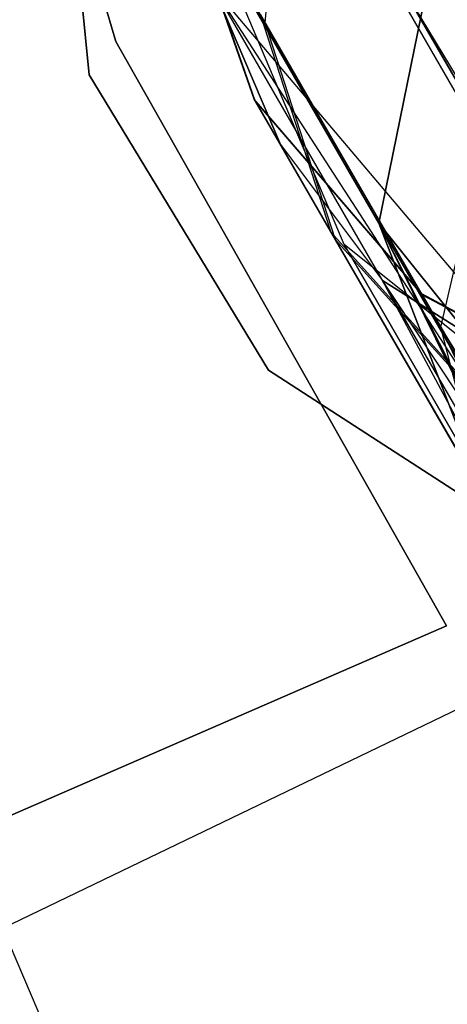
# Model space of a CAD drawing. Extents: x 0.3 to 7.1, y -3.38 to 3.38.
# Tile 362 of 604: x 4.3228 to 4.3834, y -1.4709 to -1.3314. Entities that reach past the tile are written whole.
import ezdxf

# ---------------------------------------------------------------- set-up
doc = ezdxf.new("R2010")
doc.units = 0
doc.header["$LTSCALE"] = 2.54
doc.layers.get('0').update_dxf_attribs({"linetype": 'CONTINUOUS'})

# ---------------------------------------------------------------- blocks, each defined once
blk = doc.blocks.new('SINGLES_AVVSTL_STL')
at = {"color": 0}
for p, q in [((4.34834, -1.27907, 61.35841), (4.43137, -1.4229, 61.35842)), ((4.43363, -1.42074, 61.35514), (4.34834, -1.27907, 61.35841)), ((4.43363, -1.42074, 61.35514), (4.34834, -1.27907, 61.35841)), ((4.34834, -1.27907, 61.35841), (4.43137, -1.4229, 61.35842)), ((4.3326, -1.3392, 61.72336), (4.32784, -1.29048, 61.72336)), ((4.32784, -1.29048, 61.52336), (4.3326, -1.3392, 61.52336)), ((4.32784, -1.29048, 61.52336), (4.3326, -1.3392, 61.52336)), ((4.3326, -1.3392, 61.72336), (4.32784, -1.29048, 61.72336)), ((4.33641, -1.33447, 54.83894), (4.32366, -1.29183, 54.83894)), ((4.32366, -1.29183, 54.63894), (4.33641, -1.33447, 54.63894)), ((4.32366, -1.29183, 54.63894), (4.33641, -1.33447, 54.63894)), ((4.33641, -1.33447, 54.83894), (4.32366, -1.29183, 54.83894)), ((4.33641, -1.33447, 20.47364), (4.32366, -1.29183, 20.47364)), ((4.32366, -1.29183, 20.27364), (4.33641, -1.33447, 20.27364)), ((4.32366, -1.29183, 20.27364), (4.33641, -1.33447, 20.27364)), ((4.33641, -1.33447, 20.47364), (4.32366, -1.29183, 20.47364)), ((4.35988, -1.29716, 54.59835), (4.38886, -1.34735, 54.52513)), ((4.35988, -1.29716, 54.59835), (4.38886, -1.34735, 54.52513)), ((4.35757, -1.33184, 54.83967), (4.36066, -1.29851, 54.85482)), ((4.35757, -1.33184, 54.83967), (4.36066, -1.29851, 54.85482)), ((4.39, -1.34932, 54.92718), (4.36066, -1.29851, 54.85482)), ((4.39, -1.34932, 54.92718), (4.36066, -1.29851, 54.85482)), ((4.35602, -1.34266, 54.69634), (4.34399, -1.30833, 54.69113)), ((4.35602, -1.34266, 54.69634), (4.34399, -1.30833, 54.69113)), ((4.35615, -1.3429, 54.75582), (4.34416, -1.30862, 54.76136)), ((4.35757, -1.33184, 54.83967), (4.34416, -1.30862, 54.76136)), ((4.35615, -1.3429, 54.75582), (4.34416, -1.30862, 54.76136)), ((4.35757, -1.33184, 54.83967), (4.34416, -1.30862, 54.76136)), ((4.36875, -1.36325, 20.30231), (4.35059, -1.32027, 20.29165)), ((4.35059, -1.32027, 20.29165), (4.37365, -1.36021, 20.1967)), ((4.35059, -1.32027, 20.29165), (4.37365, -1.36021, 20.1967)), ((4.36875, -1.36325, 20.38656), (4.35059, -1.32027, 20.39721)), ((4.36875, -1.36325, 20.30231), (4.35059, -1.32027, 20.29165)), ((4.37365, -1.36021, 20.49216), (4.35059, -1.32027, 20.39721)), ((4.36875, -1.36325, 20.38656), (4.35059, -1.32027, 20.39721)), ((4.37365, -1.36021, 20.49216), (4.35059, -1.32027, 20.39721)), ((4.37365, -1.36021, 20.1967), (4.38186, -1.32005, 20.17199)), ((4.38186, -1.32005, 20.51688), (4.37365, -1.36021, 20.49216)), ((4.37365, -1.36021, 20.1967), (4.38186, -1.32005, 20.17199)), ((4.38186, -1.32005, 20.51688), (4.37365, -1.36021, 20.49216)), ((4.35027, -1.3269, 61.75081), (4.35972, -1.34908, 61.75081)), ((4.43137, -1.4229, 61.35842), (4.35027, -1.3269, 61.40079)), ((4.42046, -1.43545, 61.38237), (4.35027, -1.3269, 61.40079)), ((4.43137, -1.4229, 61.35842), (4.35027, -1.3269, 61.40079)), ((4.42046, -1.43545, 61.38237), (4.35027, -1.3269, 61.40079)), ((4.41689, -1.44231, 61.40081), (4.35027, -1.3269, 61.40079)), ((4.3742, -1.36835, 61.75081), (4.35027, -1.3269, 61.40079)), ((4.41689, -1.44231, 61.40081), (4.35027, -1.3269, 61.40079)), ((4.3742, -1.36835, 61.75081), (4.35027, -1.3269, 61.40079)), ((4.35972, -1.34908, 61.75081), (4.35027, -1.3269, 61.40079)), ((4.35972, -1.34908, 61.75081), (4.35027, -1.3269, 61.40079)), ((4.35027, -1.3269, 61.75081), (4.35972, -1.34908, 61.75081)), ((4.36693, -1.36157, 54.6303), (4.35688, -1.33065, 54.61317)), ((4.35688, -1.33065, 54.61317), (4.38247, -1.37498, 54.5485)), ((4.35688, -1.33065, 54.61317), (4.38247, -1.37498, 54.5485)), ((4.36693, -1.36157, 54.6303), (4.35688, -1.33065, 54.61317)), ((4.36751, -1.36258, 54.82215), (4.35757, -1.33184, 54.83967)), ((4.38348, -1.37672, 54.90357), (4.35757, -1.33184, 54.83967)), ((4.36751, -1.36258, 54.82215), (4.35757, -1.33184, 54.83967)), ((4.38348, -1.37672, 54.90357), (4.35757, -1.33184, 54.83967)), ((4.38326, -1.41728, 54.83894), (4.33641, -1.33447, 54.83894)), ((4.33641, -1.33447, 54.63894), (4.38326, -1.41728, 54.63894)), ((4.33641, -1.33447, 54.63894), (4.33641, -1.33447, 54.83894)), ((4.38326, -1.41728, 54.83894), (4.33641, -1.33447, 54.83894)), ((4.33641, -1.33447, 54.63894), (4.38326, -1.41728, 54.63894)), ((4.33641, -1.33447, 54.63894), (4.33641, -1.33447, 54.83894)), ((4.38326, -1.41729, 20.47364), (4.33641, -1.33447, 20.47364)), ((4.33641, -1.33447, 20.27364), (4.38326, -1.41729, 20.27364)), ((4.33641, -1.33447, 20.27364), (4.33641, -1.33447, 20.47364)), ((4.38326, -1.41729, 20.47364), (4.33641, -1.33447, 20.47364)), ((4.33641, -1.33447, 20.27364), (4.38326, -1.41729, 20.27364)), ((4.33641, -1.33447, 20.27364), (4.33641, -1.33447, 20.47364)), ((4.35803, -1.38103, 61.72336), (4.3326, -1.3392, 61.72336)), ((4.3326, -1.3392, 61.52336), (4.35803, -1.38103, 61.52336)), ((4.3326, -1.3392, 61.52336), (4.35803, -1.38103, 61.52336)), ((4.3326, -1.3392, 61.52336), (4.3326, -1.3392, 61.72336)), ((4.35803, -1.38103, 61.72336), (4.3326, -1.3392, 61.72336)), ((4.3326, -1.3392, 61.52336), (4.3326, -1.3392, 61.72336)), ((4.37974, -1.37024, 54.70154), (4.35602, -1.34266, 54.69634)), ((4.35602, -1.34266, 54.69634), (4.36693, -1.36157, 54.6303)), ((4.35602, -1.34266, 54.69634), (4.36693, -1.36157, 54.6303)), ((4.37974, -1.37024, 54.70154), (4.35602, -1.34266, 54.69634)), ((4.35615, -1.3429, 54.75582), (4.35602, -1.34266, 54.69634)), ((4.35615, -1.3429, 54.75582), (4.35602, -1.34266, 54.69634)), ((4.37985, -1.37044, 54.75029), (4.35615, -1.3429, 54.75582)), ((4.37985, -1.37044, 54.75029), (4.35615, -1.3429, 54.75582)), ((4.36751, -1.36258, 54.82215), (4.35615, -1.3429, 54.75582)), ((4.36751, -1.36258, 54.82215), (4.35615, -1.3429, 54.75582)), ((4.38247, -1.37498, 54.5485), (4.38886, -1.34735, 54.52513)), ((4.38247, -1.37498, 54.5485), (4.38886, -1.34735, 54.52513)), ((4.35972, -1.34908, 61.75081), (4.3742, -1.36835, 61.75081)), ((4.35972, -1.34908, 61.75081), (4.3742, -1.36835, 61.75081)), ((4.38715, -1.39513, 20.22652), (4.37365, -1.36021, 20.1967)), ((4.37365, -1.36021, 20.1967), (4.41513, -1.44359, 20.15262)), ((4.37365, -1.36021, 20.1967), (4.41513, -1.44359, 20.15262)), ((4.37365, -1.36021, 20.1967), (4.41513, -1.43206, 20.13144)), ((4.42026, -1.45249, 20.51445), (4.37365, -1.36021, 20.49216)), ((4.37365, -1.36021, 20.49216), (4.38715, -1.39513, 20.46236)), ((4.42026, -1.45249, 20.51445), (4.37365, -1.36021, 20.49216)), ((4.41706, -1.4484, 20.52535), (4.37365, -1.36021, 20.49216)), ((4.41706, -1.4484, 20.52535), (4.37365, -1.36021, 20.49216)), ((4.41513, -1.44359, 20.53625), (4.37365, -1.36021, 20.49216)), ((4.37365, -1.36021, 20.1967), (4.41513, -1.43206, 20.13144)), ((4.37365, -1.36021, 20.1967), (4.42029, -1.41858, 20.11213)), ((4.37365, -1.36021, 20.1967), (4.42029, -1.41858, 20.11213)), ((4.41513, -1.43206, 20.55742), (4.37365, -1.36021, 20.49216)), ((4.41513, -1.44359, 20.53625), (4.37365, -1.36021, 20.49216)), ((4.41513, -1.43206, 20.55742), (4.37365, -1.36021, 20.49216)), ((4.42029, -1.41858, 20.57673), (4.37365, -1.36021, 20.49216)), ((4.42029, -1.41858, 20.57673), (4.37365, -1.36021, 20.49216)), ((4.38715, -1.39513, 20.22652), (4.37365, -1.36021, 20.1967)), ((4.37365, -1.36021, 20.49216), (4.38715, -1.39513, 20.46236)), ((4.38868, -1.38573, 54.64743), (4.36693, -1.36157, 54.6303)), ((4.36693, -1.36157, 54.6303), (4.38861, -1.39911, 54.57553)), ((4.36693, -1.36157, 54.6303), (4.38861, -1.39911, 54.57553)), ((4.38868, -1.38573, 54.64743), (4.36693, -1.36157, 54.6303)), ((4.38916, -1.38656, 54.80463), (4.36751, -1.36258, 54.82215)), ((4.38916, -1.38656, 54.80463), (4.36751, -1.36258, 54.82215)), ((4.38946, -1.40059, 54.87628), (4.36751, -1.36258, 54.82215)), ((4.38946, -1.40059, 54.87628), (4.36751, -1.36258, 54.82215)), ((4.40525, -1.39254, 20.31234), (4.36875, -1.36325, 20.30231)), ((4.36875, -1.36325, 20.30231), (4.38715, -1.39513, 20.22652)), ((4.36875, -1.36325, 20.30231), (4.38715, -1.39513, 20.22652)), ((4.40525, -1.39254, 20.37653), (4.36875, -1.36325, 20.38656)), ((4.36875, -1.36325, 20.38656), (4.36875, -1.36325, 20.30231)), ((4.40525, -1.39254, 20.31234), (4.36875, -1.36325, 20.30231)), ((4.36875, -1.36325, 20.38656), (4.36875, -1.36325, 20.30231)), ((4.38715, -1.39513, 20.46236), (4.36875, -1.36325, 20.38656)), ((4.40525, -1.39254, 20.37653), (4.36875, -1.36325, 20.38656)), ((4.38715, -1.39513, 20.46236), (4.36875, -1.36325, 20.38656)), ((4.3742, -1.36835, 61.75081), (4.41465, -1.39393, 61.75081)), ((4.41689, -1.44231, 61.40081), (4.3742, -1.36835, 61.44865)), ((4.3742, -1.36835, 61.75081), (4.3742, -1.36835, 61.44865)), ((4.41689, -1.44231, 61.40081), (4.3742, -1.36835, 61.44865)), ((4.41706, -1.4484, 61.42473), (4.3742, -1.36835, 61.44865)), ((4.42225, -1.45159, 61.44863), (4.3742, -1.36835, 61.44865)), ((4.41706, -1.4484, 61.42473), (4.3742, -1.36835, 61.44865)), ((4.42225, -1.45159, 61.44863), (4.3742, -1.36835, 61.44865)), ((4.42957, -1.45194, 61.46633), (4.3742, -1.36835, 61.44865)), ((4.42957, -1.45194, 61.46633), (4.3742, -1.36835, 61.44865)), ((4.41465, -1.39393, 61.49103), (4.3742, -1.36835, 61.44865)), ((4.3742, -1.36835, 61.75081), (4.41465, -1.39393, 61.75081)), ((4.3742, -1.36835, 61.75081), (4.3742, -1.36835, 61.44865)), ((4.41465, -1.39393, 61.49103), (4.3742, -1.36835, 61.44865)), ((4.37974, -1.37024, 54.70154), (4.38868, -1.38573, 54.64743)), ((4.41195, -1.38734, 54.70604), (4.37974, -1.37024, 54.70154)), ((4.37974, -1.37024, 54.70154), (4.38868, -1.38573, 54.64743)), ((4.37985, -1.37044, 54.75029), (4.37974, -1.37024, 54.70154)), ((4.37985, -1.37044, 54.75029), (4.37974, -1.37024, 54.70154)), ((4.41195, -1.38734, 54.70604), (4.37974, -1.37024, 54.70154)), ((4.41204, -1.3875, 54.7455), (4.37985, -1.37044, 54.75029)), ((4.38916, -1.38656, 54.80463), (4.37985, -1.37044, 54.75029)), ((4.38916, -1.38656, 54.80463), (4.37985, -1.37044, 54.75029)), ((4.41204, -1.3875, 54.7455), (4.37985, -1.37044, 54.75029)), ((4.41623, -1.43015, 54.50336), (4.38247, -1.37498, 54.5485)), ((4.41623, -1.43015, 54.50336), (4.38247, -1.37498, 54.5485)), ((4.41654, -1.44741, 54.53752), (4.38247, -1.37498, 54.5485)), ((4.41654, -1.44741, 54.53752), (4.38247, -1.37498, 54.5485)), ((4.38861, -1.39911, 54.57553), (4.38247, -1.37498, 54.5485)), ((4.38861, -1.39911, 54.57553), (4.38247, -1.37498, 54.5485)), ((4.3991, -1.40769, 61.72336), (4.35803, -1.38103, 61.72336)), ((4.35803, -1.38103, 61.52336), (4.3991, -1.40769, 61.52336)), ((4.35803, -1.38103, 61.52336), (4.3991, -1.40769, 61.52336)), ((4.35803, -1.38103, 61.52336), (4.35803, -1.38103, 61.72336)), ((4.3991, -1.40769, 61.72336), (4.35803, -1.38103, 61.72336)), ((4.35803, -1.38103, 61.52336), (4.35803, -1.38103, 61.72336)), ((4.32038, -1.4601, 5.1494), (4.44875, -1.39828, 5.1494)), ((4.32038, -1.4601, 5.1494), (4.44875, -1.39828, 5.1494)), ((4.26433, -1.469, 54.63894), (4.38326, -1.41728, 54.63894)), ((4.38326, -1.41728, 54.83894), (4.26433, -1.469, 54.83894)), ((4.38326, -1.41728, 54.83894), (4.26433, -1.469, 54.83894)), ((4.26433, -1.469, 54.63894), (4.38326, -1.41728, 54.63894)), ((4.26433, -1.469, 20.27364), (4.38326, -1.41729, 20.27364)), ((4.38326, -1.41729, 20.47364), (4.26433, -1.469, 20.47364)), ((4.38326, -1.41729, 20.47364), (4.26433, -1.469, 20.47364)), ((4.26433, -1.469, 20.27364), (4.38326, -1.41729, 20.27364)), ((4.38326, -1.41728, 54.63894), (4.38326, -1.41728, 54.83894)), ((4.38326, -1.41728, 54.63894), (4.38326, -1.41728, 54.83894)), ((4.38326, -1.41729, 20.27364), (4.38326, -1.41729, 20.47364)), ((4.38326, -1.41729, 20.27364), (4.38326, -1.41729, 20.47364)), ((4.38198, -1.60422, 4.98093), (4.32038, -1.4601, 5.1494)), ((4.38198, -1.60422, 4.98093), (4.32038, -1.4601, 5.1494))]:
    blk.add_line(p, q, dxfattribs=at)

msp = doc.modelspace()

# ---------------------------------------------------------------- block references
at = {"color": 0}
msp.add_blockref('SINGLES_AVVSTL_STL', (0, 0), dxfattribs=at)

doc.saveas('drawing.dxf')
